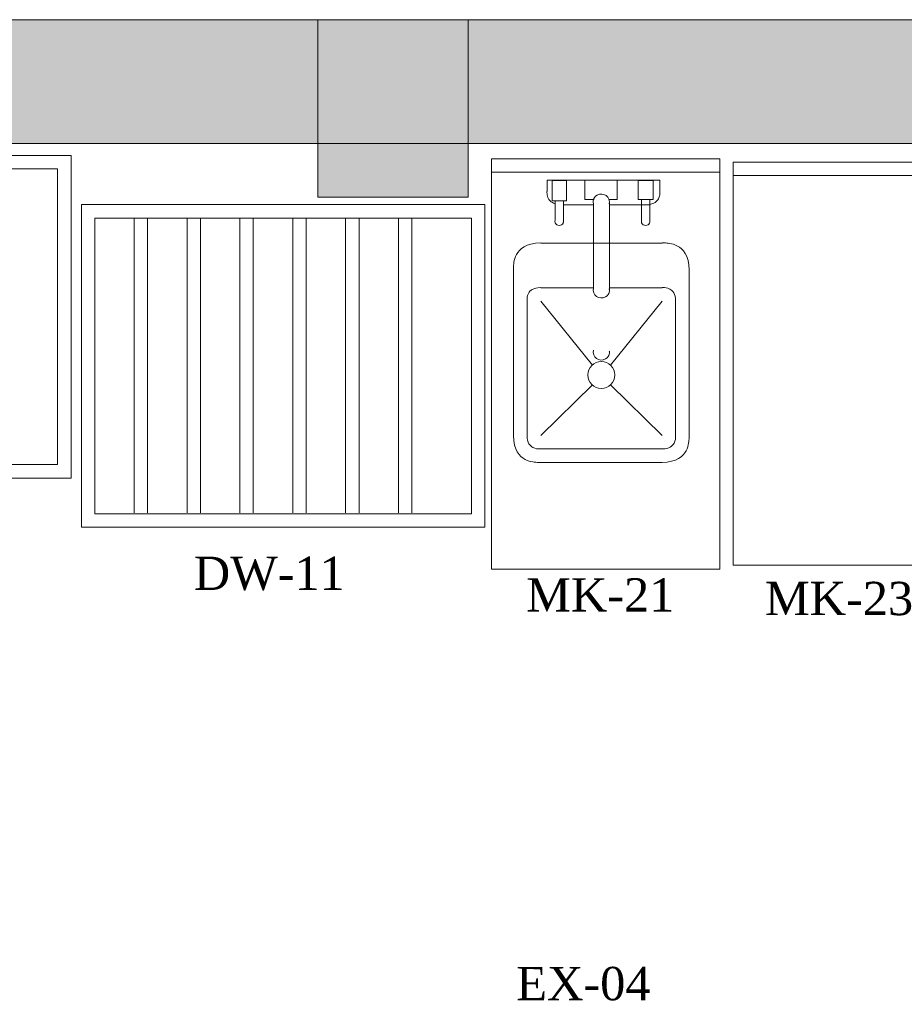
# Model space of a CAD drawing. Extents: x 3940905 to 4145695, y 925352 to 1109797.
# Tile 748 of 1056: x 4035328 to 4036972, y 1100477 to 1102309. Entities that reach past the tile are written whole.
import ezdxf

# ---------------------------------------------------------------- set-up
doc = ezdxf.new("R2010")
doc.units = 0
doc.header["$LTSCALE"] = 750
doc.header["$MEASUREMENT"] = 0
doc.layers.get('0').update_dxf_attribs({"linetype": 'CONTINUOUS', "lineweight": 0})
for name, color, linetype, lineweight in [('CKD Equipments', 252, 'CONTINUOUS', 0), ('COLUMN', 1, 'CONTINUOUS', 9), ('HATCH', 7, 'CONTINUOUS', 0), ('wall', 7, 'CONTINUOUS', 25)]:
    doc.layers.add(name, color=color, linetype=linetype, lineweight=lineweight)
doc.layers.add('PDF_A - TEXT', color=7, linetype='CONTINUOUS')
doc.styles.add('CKD_Dimension Text', font='BOOKOS.TTF')

# ---------------------------------------------------------------- blocks, each defined once
blk = doc.blocks.new('COLUMN')
at = {"layer": 'COLUMN'}
h = blk.add_hatch(color=1, dxfattribs=at)
h.dxf.hatch_style = 1
h.paths.add_polyline_path([(2683499, 965771.1), (2684448, 965771.1), (2684448, 965331.1), (2683499, 965331.1)])
h.paths.add_polyline_path([(2684238, 970191.1), (2683499, 970191.1), (2683499, 969191.1), (2684238, 969191.1)])
h.paths.add_polyline_path([(2687443, 969266.1), (2687038, 969266.1), (2687038, 970031.1), (2687443, 970031.1)])
h.paths.add_polyline_path([(2687108, 972041.4), (2687644, 972041.4), (2687644, 971756.1), (2687108, 971756.1)])
h.paths.add_polyline_path([(2683499, 973491.1), (2684408, 973491.1), (2684408, 973041.1), (2683499, 973041.1)])
h.paths.add_polyline_path([(2683649, 975761.1), (2683978, 975761.1), (2683978, 975211.1), (2683649, 975211.1)])
h.paths.add_polyline_path([(2686978, 975811.1), (2687728, 975811.1), (2687728, 975476.1), (2686978, 975476.1)])
h.paths.add_polyline_path([(2689869, 975851.1), (2689028, 975851.1), (2689028, 975556.1), (2689869, 975556.1)])
h.paths.add_polyline_path([(2686978, 973346.1), (2687644, 973346.1), (2687644, 973116.1), (2686978, 973116.1)])
h.paths.add_polyline_path([(2683824, 977646.1), (2684029, 977646.1), (2684029, 977211.1), (2683824, 977211.1)])
h.paths.add_polyline_path([(2683824, 979911.1), (2684104, 979911.1), (2684104, 980241.1), (2683824, 980241.1)])
h.paths.add_polyline_path([(2687804, 979891.1), (2688004, 979891.1), (2688004, 980241.1), (2687804, 980241.1)])
h.paths.add_polyline_path([(2691584, 979836.1), (2692014, 979836.1), (2692014, 980241.1), (2691584, 980241.1)])
h.paths.add_polyline_path([(2691696, 977346.1), (2692014, 977346.1), (2692014, 976786.1), (2691696, 976786.1)])
h.paths.add_polyline_path([(2687443, 965841.1), (2686813, 965841.1), (2686813, 965401.1), (2687443, 965401.1)])
h.paths.add_polyline_path([(2687468, 963421.1), (2686703, 963421.1), (2686703, 962976.1), (2687468, 962976.1)])
h.paths.add_polyline_path([(2684168, 963191.1), (2683399, 963191.1), (2683399, 962446.1), (2684168, 962446.1)])
h.paths.add_polyline_path([(2684448, 958916.1), (2683399, 958916.1), (2683399, 959356.1), (2684448, 959356.1)])
h.paths.add_polyline_path([(2684448, 957356.1), (2683414, 957356.1), (2683414, 956916.1), (2684448, 956916.1)])
h.paths.add_polyline_path([(2687458, 957436.1), (2686708, 957436.1), (2686708, 956996.1), (2687458, 956996.1)])
h.paths.add_polyline_path([(2687453, 959516.1), (2686693, 959516.1), (2686693, 959086.1), (2687453, 959086.1)])
h.paths.add_polyline_path([(2683414, 953326.1), (2684313, 953326.1), (2684313, 953776.1), (2683414, 953776.1)])
h.paths.add_polyline_path([(2683294, 952396.1), (2683768, 952396.1), (2683768, 951976.1), (2683294, 951976.1)])
h.paths.add_polyline_path([(2682464, 977841.1), (2681834, 977841.1), (2681834, 977051.1), (2682464, 977051.1)])
at = {"color": 2}
blk.add_lwpolyline([(2683824, 979911.1), (2684104, 979911.1), (2684104, 980241.1), (2683824, 980241.1)], close=True, dxfattribs=at)
at = {"layer": 'COLUMN', "color": 1}
blk.add_lwpolyline([(2683824, 979911.1), (2684104, 979911.1), (2684104, 980241.1), (2683824, 980241.1)], close=True, dxfattribs=at)

msp = doc.modelspace()

# ---------------------------------------------------------------- hatches: boundary and pattern name
at = {"layer": 'HATCH'}
h = msp.add_hatch(color=8, dxfattribs=at)
h.dxf.hatch_style = 1
h.paths.add_polyline_path([(4043641.8, 1102308.4), (4031046.8, 1102308.4), (4031046.8, 1088263.4), (4030916.8, 1088263.4), (4030916.8, 1074300.4), (4031079.8, 1074300.4), (4031079.8, 1067776.4), (4031536.8, 1067776.4), (4031536.8, 1072350.4), (4031536.8, 1074463.4), (4031146.8, 1074463.4), (4031146.8, 1088033.5), (4031271.8, 1088033.4), (4031271.8, 1102078.4), (4043641.8, 1102078.4)])

# ---------------------------------------------------------------- linework, layer by layer
at = {"layer": 'CKD Equipments'}
for p, q in [((4034673.2, 1102056.3, -7.6), (4035423.2, 1102056.3, -7.6)), ((4035423.2, 1102056.3, -7.6), (4035423.2, 1101456.3, -7.6)), ((4034698.2, 1102031.3, -7.6), (4035398.2, 1102031.3, -7.6)), ((4035398.2, 1102031.3, -7.6), (4035398.2, 1101481.3, -7.6)), ((4035442.4, 1101964.9, -7.6), (4036192.4, 1101964.9, -7.6)), ((4035442.4, 1101364.9, -7.6), (4035442.4, 1101964.9, -7.6)), ((4036192.4, 1101964.9, -7.6), (4036192.4, 1101364.9, -7.6)), ((4035467.4, 1101939.9, -7.6), (4036167.4, 1101939.9, -7.6)), ((4035467.4, 1101389.9, -7.6), (4035467.4, 1101939.9, -7.6)), ((4036167.4, 1101939.9, -7.6), (4036167.4, 1101389.9, -7.6)), ((4035398.2, 1101481.3, -7.6), (4034698.2, 1101481.3, -7.6)), ((4035423.2, 1101456.3, -7.6), (4034673.2, 1101456.3, -7.6)), ((4036167.4, 1101389.9, -7.6), (4035467.4, 1101389.9, -7.6)), ((4036192.4, 1101364.9, -7.6), (4035442.4, 1101364.9, -7.6))]:
    msp.add_line(p, q, dxfattribs=at)
at = {"layer": 'CKD Equipments', "color": 252, "true_color": 0x989898}
for p, q in [((4036204.7, 1102050.3, -7.6), (4036204.7, 1101287.1, -7.6)), ((4036629.6, 1102050.3, -7.6), (4036204.7, 1102050.3, -7.6)), ((4036204.7, 1102050.3, -7.6), (4036204.7, 1102025.4, -7.6)), ((4036629.6, 1101287.1, -7.6), (4036629.6, 1102050.3, -7.6)), ((4036654, 1101294.2, -7.6), (4036654, 1102044.2, -7.6)), ((4036654, 1102044.2, -7.6), (4037093.6, 1102044.2, -7.6)), ((4036204.7, 1102025.4, -7.6), (4036629.6, 1102025.4, -7.6)), ((4037093.6, 1102019.3, -7.6), (4036654, 1102019.3, -7.6)), ((4035540.7, 1101939.9, -7.6), (4035540.7, 1101391.9, -7.6)), ((4035540.7, 1101391.9, -7.6), (4035540.7, 1101939.9, -7.6)), ((4035540.7, 1101939.9, -7.6), (4035540.7, 1101391.9, -7.6)), ((4035540.7, 1101939.9, -7.6), (4035540.7, 1101392.4, -7.6)), ((4035540.7, 1101392.4, -7.6), (4035540.7, 1101939.9, -7.6)), ((4035540.7, 1101939.9, -7.6), (4035540.7, 1101392.4, -7.6)), ((4035565.6, 1101939.9, -7.6), (4035565.6, 1101391.9, -7.6)), ((4035565.6, 1101939.9, -7.6), (4035565.6, 1101391.9, -7.6)), ((4035565.6, 1101939.9, -7.6), (4035565.6, 1101392.4, -7.6)), ((4035565.6, 1101939.9, -7.6), (4035565.6, 1101392.4, -7.6)), ((4035638.9, 1101939.9, -7.6), (4035638.9, 1101391.9, -7.6)), ((4035638.9, 1101391.9, -7.6), (4035638.9, 1101939.9, -7.6)), ((4035638.9, 1101939.9, -7.6), (4035638.9, 1101391.9, -7.6)), ((4035638.9, 1101939.9, -7.6), (4035638.9, 1101392.4, -7.6)), ((4035638.9, 1101392.4, -7.6), (4035638.9, 1101939.9, -7.6)), ((4035638.9, 1101939.9, -7.6), (4035638.9, 1101392.4, -7.6)), ((4035663.9, 1101939.9, -7.6), (4035663.9, 1101391.9, -7.6)), ((4035663.9, 1101939.9, -7.6), (4035663.9, 1101391.9, -7.6)), ((4035663.9, 1101939.9, -7.6), (4035663.9, 1101392.4, -7.6)), ((4035663.9, 1101939.9, -7.6), (4035663.9, 1101392.4, -7.6)), ((4035737.2, 1101939.9, -7.6), (4035737.2, 1101391.9, -7.6)), ((4035737.2, 1101391.9, -7.6), (4035737.2, 1101939.9, -7.6)), ((4035737.2, 1101939.9, -7.6), (4035737.2, 1101391.9, -7.6)), ((4035737.2, 1101939.9, -7.6), (4035737.2, 1101392.4, -7.6)), ((4035737.2, 1101392.4, -7.6), (4035737.2, 1101939.9, -7.6)), ((4035737.2, 1101939.9, -7.6), (4035737.2, 1101392.4, -7.6)), ((4035762.1, 1101939.9, -7.6), (4035762.1, 1101391.9, -7.6)), ((4035762.1, 1101939.9, -7.6), (4035762.1, 1101391.9, -7.6)), ((4035762.1, 1101939.9, -7.6), (4035762.1, 1101392.4, -7.6)), ((4035762.1, 1101939.9, -7.6), (4035762.1, 1101392.4, -7.6)), ((4035835.4, 1101939.9, -7.6), (4035835.4, 1101391.9, -7.6)), ((4035835.4, 1101391.9, -7.6), (4035835.4, 1101939.9, -7.6)), ((4035835.4, 1101939.9, -7.6), (4035835.4, 1101391.9, -7.6)), ((4035835.4, 1101939.9, -7.6), (4035835.4, 1101392.4, -7.6)), ((4035835.4, 1101392.4, -7.6), (4035835.4, 1101939.9, -7.6)), ((4035835.4, 1101939.9, -7.6), (4035835.4, 1101392.4, -7.6)), ((4035860.3, 1101939.9, -7.6), (4035860.3, 1101391.9, -7.6)), ((4035860.3, 1101939.9, -7.6), (4035860.3, 1101391.9, -7.6)), ((4035860.3, 1101939.9, -7.6), (4035860.3, 1101392.4, -7.6)), ((4035860.3, 1101939.9, -7.6), (4035860.3, 1101392.4, -7.6)), ((4035933.6, 1101939.9, -7.6), (4035933.6, 1101391.9, -7.6)), ((4035933.6, 1101391.9, -7.6), (4035933.6, 1101939.9, -7.6)), ((4035933.6, 1101939.9, -7.6), (4035933.6, 1101391.9, -7.6)), ((4035933.6, 1101939.9, -7.6), (4035933.6, 1101392.4, -7.6)), ((4035933.6, 1101392.4, -7.6), (4035933.6, 1101939.9, -7.6)), ((4035933.6, 1101939.9, -7.6), (4035933.6, 1101392.4, -7.6)), ((4035958.6, 1101939.9, -7.6), (4035958.6, 1101391.9, -7.6)), ((4035958.6, 1101939.9, -7.6), (4035958.6, 1101391.9, -7.6)), ((4035958.6, 1101939.9, -7.6), (4035958.6, 1101392.4, -7.6)), ((4035958.6, 1101939.9, -7.6), (4035958.6, 1101392.4, -7.6)), ((4036031.9, 1101939.9, -7.6), (4036031.9, 1101391.9, -7.6)), ((4036031.9, 1101391.9, -7.6), (4036031.9, 1101939.9, -7.6)), ((4036031.9, 1101939.9, -7.6), (4036031.9, 1101391.9, -7.6)), ((4036031.9, 1101939.9, -7.6), (4036031.9, 1101392.4, -7.6)), ((4036031.9, 1101392.4, -7.6), (4036031.9, 1101939.9, -7.6)), ((4036031.9, 1101939.9, -7.6), (4036031.9, 1101392.4, -7.6)), ((4036056.8, 1101939.9, -7.6), (4036056.8, 1101391.9, -7.6)), ((4036056.8, 1101939.9, -7.6), (4036056.8, 1101391.9, -7.6)), ((4036056.8, 1101939.9, -7.6), (4036056.8, 1101392.4, -7.6)), ((4036056.8, 1101939.9, -7.6), (4036056.8, 1101392.4, -7.6)), ((4036204.7, 1101287.1, -7.6), (4036629.6, 1101287.1, -7.6)), ((4037093.6, 1101294.2, -7.6), (4036654, 1101294.2, -7.6))]:
    msp.add_line(p, q, dxfattribs=at)
at = {"layer": 'CKD Equipments', "color": 6, "true_color": 0xff00ff}
for p, q in [((4036308.5, 1101989.2, -7.6), (4036308.5, 1102010.6, -7.6)), ((4036308.5, 1102010.6, -7.6), (4036518.1, 1102010.6, -7.6)), ((4036308.5, 1101989.2, -7.6), (4036308.5, 1102010.6, -7.6)), ((4036308.5, 1102010.6, -7.6), (4036518.1, 1102010.6, -7.6)), ((4036308.5, 1101989.2, -7.6), (4036308.5, 1102010.6, -7.6)), ((4036308.5, 1102010.6, -7.6), (4036518.1, 1102010.6, -7.6)), ((4036308.5, 1101989.2, -7.6), (4036308.5, 1102010.6, -7.6)), ((4036308.5, 1102010.6, -7.6), (4036518.1, 1102010.6, -7.6)), ((4036317.7, 1101971.9, -7.6), (4036317.7, 1102009.6, -7.6)), ((4036317.7, 1102009.6, -7.6), (4036344.6, 1102009.6, -7.6)), ((4036317.7, 1101971.9, -7.6), (4036317.7, 1102009.6, -7.6)), ((4036317.7, 1102009.6, -7.6), (4036344.6, 1102009.6, -7.6)), ((4036317.7, 1101971.9, -7.6), (4036317.7, 1102009.6, -7.6)), ((4036317.7, 1102009.6, -7.6), (4036344.6, 1102009.6, -7.6)), ((4036317.7, 1101971.9, -7.6), (4036317.7, 1102009.6, -7.6)), ((4036317.7, 1102009.6, -7.6), (4036344.6, 1102009.6, -7.6)), ((4036344.6, 1102009.6, -7.6), (4036344.6, 1101971.9, -7.6)), ((4036344.6, 1102009.6, -7.6), (4036344.6, 1101971.9, -7.6)), ((4036344.6, 1102009.6, -7.6), (4036344.6, 1101971.9, -7.6)), ((4036344.6, 1102009.6, -7.6), (4036344.6, 1101971.9, -7.6)), ((4036378.2, 1101974.5, -7.6), (4036378.2, 1102010.6, -7.6)), ((4036378.2, 1102010.6, -7.6), (4036438.8, 1102010.6, -7.6)), ((4036378.2, 1101974.5, -7.6), (4036378.2, 1102010.6, -7.6)), ((4036378.2, 1102010.6, -7.6), (4036438.8, 1102010.6, -7.6)), ((4036378.2, 1101974.5, -7.6), (4036378.2, 1102010.6, -7.6)), ((4036378.2, 1102010.6, -7.6), (4036438.8, 1102010.6, -7.6)), ((4036378.2, 1101974.5, -7.6), (4036378.2, 1102010.6, -7.6)), ((4036378.2, 1102010.6, -7.6), (4036438.8, 1102010.6, -7.6)), ((4036438.8, 1102010.6, -7.6), (4036438.8, 1101974.5, -7.6)), ((4036438.8, 1102010.6, -7.6), (4036438.8, 1101974.5, -7.6)), ((4036438.8, 1102010.6, -7.6), (4036438.8, 1101974.5, -7.6)), ((4036438.8, 1102010.6, -7.6), (4036438.8, 1101974.5, -7.6)), ((4036477.4, 1101974.5, -7.6), (4036477.4, 1102009.6, -7.6)), ((4036477.4, 1102009.6, -7.6), (4036505.4, 1102009.6, -7.6)), ((4036477.4, 1101974.5, -7.6), (4036477.4, 1102009.6, -7.6)), ((4036477.4, 1102009.6, -7.6), (4036505.4, 1102009.6, -7.6)), ((4036477.4, 1101974.5, -7.6), (4036477.4, 1102009.6, -7.6)), ((4036477.4, 1102009.6, -7.6), (4036505.4, 1102009.6, -7.6)), ((4036477.4, 1101974.5, -7.6), (4036477.4, 1102009.6, -7.6)), ((4036477.4, 1102009.6, -7.6), (4036505.4, 1102009.6, -7.6)), ((4036505.4, 1102009.6, -7.6), (4036505.4, 1101974.5, -7.6)), ((4036505.4, 1102009.6, -7.6), (4036505.4, 1101974.5, -7.6)), ((4036505.4, 1102009.6, -7.6), (4036505.4, 1101974.5, -7.6)), ((4036505.4, 1102009.6, -7.6), (4036505.4, 1101974.5, -7.6)), ((4036518.1, 1102010.6, -7.6), (4036518.1, 1101989.2, -7.6)), ((4036518.1, 1102010.6, -7.6), (4036518.1, 1101989.2, -7.6)), ((4036518.1, 1102010.6, -7.6), (4036518.1, 1101989.2, -7.6)), ((4036518.1, 1102010.6, -7.6), (4036518.1, 1101989.2, -7.6)), ((4036395.5, 1101974.5, -7.6), (4036378.2, 1101974.5, -7.6)), ((4036395.5, 1101974.5, -7.6), (4036378.2, 1101974.5, -7.6)), ((4036395.5, 1101974.5, -7.6), (4036378.2, 1101974.5, -7.6)), ((4036395.5, 1101974.5, -7.6), (4036378.2, 1101974.5, -7.6)), ((4036438.8, 1101974.5, -7.6), (4036423.5, 1101974.5, -7.6)), ((4036438.8, 1101974.5, -7.6), (4036423.5, 1101974.5, -7.6)), ((4036438.8, 1101974.5, -7.6), (4036423.5, 1101974.5, -7.6)), ((4036438.8, 1101974.5, -7.6), (4036423.5, 1101974.5, -7.6)), ((4036505.4, 1101974.5, -7.6), (4036477.4, 1101974.5, -7.6)), ((4036505.4, 1101974.5, -7.6), (4036477.4, 1101974.5, -7.6)), ((4036505.4, 1101974.5, -7.6), (4036477.4, 1101974.5, -7.6)), ((4036505.4, 1101974.5, -7.6), (4036477.4, 1101974.5, -7.6)), ((4036484, 1101935.8, -7.6), (4036484, 1101974.5, -7.6)), ((4036484, 1101935.8, -7.6), (4036484, 1101974.5, -7.6)), ((4036484, 1101935.8, -7.6), (4036484, 1101974.5, -7.6)), ((4036484, 1101935.8, -7.6), (4036484, 1101974.5, -7.6)), ((4036499.3, 1101935.8, -7.6), (4036499.3, 1101974.5, -7.6)), ((4036344.6, 1101971.9, -7.6), (4036317.7, 1101971.9, -7.6)), ((4036344.6, 1101971.9, -7.6), (4036317.7, 1101971.9, -7.6)), ((4036344.6, 1101971.9, -7.6), (4036317.7, 1101971.9, -7.6)), ((4036344.6, 1101971.9, -7.6), (4036317.7, 1101971.9, -7.6)), ((4036323.3, 1101935.8, -7.6), (4036323.3, 1101971.9, -7.6)), ((4036323.3, 1101935.8, -7.6), (4036323.3, 1101971.9, -7.6)), ((4036323.3, 1101935.8, -7.6), (4036323.3, 1101971.9, -7.6)), ((4036323.3, 1101935.8, -7.6), (4036323.3, 1101971.9, -7.6)), ((4036338.5, 1101971.9, -7.6), (4036338.5, 1101935.8, -7.6)), ((4036338.5, 1101971.9, -7.6), (4036338.5, 1101935.8, -7.6)), ((4036338.5, 1101971.9, -7.6), (4036338.5, 1101935.8, -7.6)), ((4036338.5, 1101971.9, -7.6), (4036338.5, 1101935.8, -7.6)), ((4036394.5, 1101964.3, -7.6), (4036338.5, 1101964.3, -7.6)), ((4036394.5, 1101964.3, -7.6), (4036338.5, 1101964.3, -7.6)), ((4036394.5, 1101964.3, -7.6), (4036338.5, 1101964.3, -7.6)), ((4036394.5, 1101964.3, -7.6), (4036338.5, 1101964.3, -7.6)), ((4036394.5, 1101967.9, -7.6), (4036394.5, 1101809.1, -7.6)), ((4036394.5, 1101967.9, -7.6), (4036394.5, 1101809.1, -7.6)), ((4036394.5, 1101967.9, -7.6), (4036394.5, 1101809.1, -7.6)), ((4036394.5, 1101967.9, -7.6), (4036394.5, 1101809.1, -7.6)), ((4036424, 1101808.1, -7.6), (4036424, 1101967.4, -7.6)), ((4036424, 1101808.1, -7.6), (4036424, 1101967.4, -7.6)), ((4036424, 1101808.1, -7.6), (4036424, 1101967.4, -7.6)), ((4036424, 1101808.1, -7.6), (4036424, 1101967.4, -7.6)), ((4036484, 1101964.3, -7.6), (4036424, 1101964.3, -7.6)), ((4036484, 1101964.3, -7.6), (4036424, 1101964.3, -7.6)), ((4036484, 1101964.3, -7.6), (4036424, 1101964.3, -7.6)), ((4036484, 1101964.3, -7.6), (4036424, 1101964.3, -7.6)), ((4036499.3, 1101964.8, -7.6), (4036484, 1101964.3, -7.6))]:
    msp.add_line(p, q, dxfattribs=at)
at = {"layer": 'CKD Equipments', "color": 4, "true_color": 0x00ffff}
for p, q in [((4036522.2, 1101893.1, -7.6), (4036296.3, 1101893.1, -7.6)), ((4036522.2, 1101893.1, -7.6), (4036296.3, 1101893.1, -7.6)), ((4036522.2, 1101893.1, -7.6), (4036296.3, 1101893.1, -7.6)), ((4036522.2, 1101893.1, -7.6), (4036296.3, 1101893.1, -7.6)), ((4036245.9, 1101843.5, -7.6), (4036245.9, 1101535.6, -7.6)), ((4036572.1, 1101535.4, -7.6), (4036572.1, 1101843.2, -7.6)), ((4036572.1, 1101535.4, -7.6), (4036572.1, 1101843.2, -7.6)), ((4036572.1, 1101535.4, -7.6), (4036572.1, 1101843.2, -7.6)), ((4036572.1, 1101535.4, -7.6), (4036572.1, 1101843.2, -7.6)), ((4036394.5, 1101810.1, -7.6), (4036296.3, 1101810.1, -7.6)), ((4036394.5, 1101810.1, -7.6), (4036296.3, 1101810.1, -7.6)), ((4036394.5, 1101810.1, -7.6), (4036296.3, 1101810.1, -7.6)), ((4036394.5, 1101810.1, -7.6), (4036296.3, 1101810.1, -7.6)), ((4036522.2, 1101810.1, -7.6), (4036424, 1101810.1, -7.6)), ((4036522.2, 1101810.1, -7.6), (4036424, 1101810.1, -7.6)), ((4036522.2, 1101810.1, -7.6), (4036424, 1101810.1, -7.6)), ((4036522.2, 1101810.1, -7.6), (4036424, 1101810.1, -7.6)), ((4036271.4, 1101785.2, -7.6), (4036271.4, 1101535.4, -7.6)), ((4036271.4, 1101785.2, -7.6), (4036271.4, 1101535.4, -7.6)), ((4036271.4, 1101785.2, -7.6), (4036271.4, 1101535.4, -7.6)), ((4036271.4, 1101785.2, -7.6), (4036271.4, 1101535.4, -7.6)), ((4036392.5, 1101666.6, -7.6), (4036296.3, 1101785.2, -7.6)), ((4036392.5, 1101666.6, -7.6), (4036296.3, 1101785.2, -7.6)), ((4036392.5, 1101666.6, -7.6), (4036296.3, 1101785.2, -7.6)), ((4036392.5, 1101666.6, -7.6), (4036296.3, 1101785.2, -7.6)), ((4036426, 1101666.6, -7.6), (4036522.2, 1101785.2, -7.6)), ((4036426, 1101666.6, -7.6), (4036522.2, 1101785.2, -7.6)), ((4036426, 1101666.6, -7.6), (4036522.2, 1101785.2, -7.6)), ((4036426, 1101666.6, -7.6), (4036522.2, 1101785.2, -7.6)), ((4036547.1, 1101535.4, -7.6), (4036547.1, 1101785.2, -7.6)), ((4036547.1, 1101535.4, -7.6), (4036547.1, 1101785.2, -7.6)), ((4036547.1, 1101535.4, -7.6), (4036547.1, 1101785.2, -7.6)), ((4036547.1, 1101535.4, -7.6), (4036547.1, 1101785.2, -7.6)), ((4036296.3, 1101535.4, -7.6), (4036392.5, 1101629.5, -7.6)), ((4036296.3, 1101535.4, -7.6), (4036392.5, 1101629.5, -7.6)), ((4036296.3, 1101535.4, -7.6), (4036392.5, 1101629.5, -7.6)), ((4036296.3, 1101535.4, -7.6), (4036392.5, 1101629.5, -7.6)), ((4036522.2, 1101535.4, -7.6), (4036426, 1101629.5, -7.6)), ((4036522.2, 1101535.4, -7.6), (4036426, 1101629.5, -7.6)), ((4036522.2, 1101535.4, -7.6), (4036426, 1101629.5, -7.6)), ((4036522.2, 1101535.4, -7.6), (4036426, 1101629.5, -7.6)), ((4036296.3, 1101510.4, -7.6), (4036522.2, 1101510.4, -7.6)), ((4036296.3, 1101510.4, -7.6), (4036522.2, 1101510.4, -7.6)), ((4036296.3, 1101510.4, -7.6), (4036522.2, 1101510.4, -7.6)), ((4036296.3, 1101510.4, -7.6), (4036522.2, 1101510.4, -7.6)), ((4036296.3, 1101485.5, -7.6), (4036522.2, 1101485.5, -7.6)), ((4036296.3, 1101485.5, -7.6), (4036522.2, 1101485.5, -7.6)), ((4036296.3, 1101485.5, -7.6), (4036522.2, 1101485.5, -7.6)), ((4036296.3, 1101485.5, -7.6), (4036522.2, 1101485.5, -7.6))]:
    msp.add_line(p, q, dxfattribs=at)
msp.add_circle((4036409, 1101648.1, -7.6), 25.2, dxfattribs=at)
msp.add_circle((4036409, 1101648.1, -7.6), 25.2, dxfattribs=at)
msp.add_circle((4036409, 1101648.1, -7.6), 25.2, dxfattribs=at)
msp.add_circle((4036409, 1101648.1, -7.6), 25.2, dxfattribs=at)
at = {"layer": 'CKD Equipments', "color": 6, "true_color": 0xff00ff}
for points in [[(4036308, 1101989.5, -7.6), (4036308, 1101979.6, -7.6), (4036313.8, 1101970.6, -7.6), (4036322.8, 1101966.6, -7.6), (4036322.8, 1101966.6, -7.6), (4036322.8, 1101966.6, -7.6), (4036322.8, 1101966.6, -7.6)], [(4036308, 1101989.5, -7.6), (4036308, 1101979.6, -7.6), (4036313.8, 1101970.6, -7.6), (4036322.8, 1101966.6, -7.6), (4036322.8, 1101966.6, -7.6), (4036322.8, 1101966.6, -7.6), (4036322.8, 1101966.6, -7.6)], [(4036308, 1101989.5, -7.6), (4036308, 1101979.6, -7.6), (4036313.8, 1101970.6, -7.6), (4036322.8, 1101966.6, -7.6), (4036322.8, 1101966.6, -7.6), (4036322.8, 1101966.6, -7.6), (4036322.8, 1101966.6, -7.6)], [(4036308, 1101989.5, -7.6), (4036308, 1101979.6, -7.6), (4036313.8, 1101970.6, -7.6), (4036322.8, 1101966.6, -7.6), (4036322.8, 1101966.6, -7.6), (4036322.8, 1101966.6, -7.6), (4036322.8, 1101966.6, -7.6)], [(4036401.4, 1101982.6, -7.6), (4036396.3, 1101979.6, -7.6), (4036393.4, 1101973.9, -7.6), (4036394.1, 1101968, -7.6), (4036394.1, 1101968, -7.6), (4036394.1, 1101968, -7.6), (4036394.1, 1101968, -7.6)], [(4036401.4, 1101982.6, -7.6), (4036396.3, 1101979.6, -7.6), (4036393.4, 1101973.9, -7.6), (4036394.1, 1101968, -7.6), (4036394.1, 1101968, -7.6), (4036394.1, 1101968, -7.6), (4036394.1, 1101968, -7.6)], [(4036401.4, 1101982.6, -7.6), (4036396.3, 1101979.6, -7.6), (4036393.4, 1101973.9, -7.6), (4036394.1, 1101968, -7.6), (4036394.1, 1101968, -7.6), (4036394.1, 1101968, -7.6), (4036394.1, 1101968, -7.6)], [(4036401.4, 1101982.6, -7.6), (4036396.3, 1101979.6, -7.6), (4036393.4, 1101973.9, -7.6), (4036394.1, 1101968, -7.6), (4036394.1, 1101968, -7.6), (4036394.1, 1101968, -7.6), (4036394.1, 1101968, -7.6)], [(4036417.8, 1101981.8, -7.6), (4036413, 1101985.3, -7.6), (4036406.6, 1101985.6, -7.6), (4036401.4, 1101982.6, -7.6)], [(4036417.8, 1101981.8, -7.6), (4036413, 1101985.3, -7.6), (4036406.6, 1101985.6, -7.6), (4036401.4, 1101982.6, -7.6)], [(4036417.8, 1101981.8, -7.6), (4036413, 1101985.3, -7.6), (4036406.6, 1101985.6, -7.6), (4036401.4, 1101982.6, -7.6)], [(4036417.8, 1101981.8, -7.6), (4036413, 1101985.3, -7.6), (4036406.6, 1101985.6, -7.6), (4036401.4, 1101982.6, -7.6)], [(4036423.7, 1101966.5, -7.6), (4036424.9, 1101972.3, -7.6), (4036422.6, 1101978.3, -7.6), (4036417.8, 1101981.8, -7.6)], [(4036423.7, 1101966.5, -7.6), (4036424.9, 1101972.3, -7.6), (4036422.6, 1101978.3, -7.6), (4036417.8, 1101981.8, -7.6)], [(4036423.7, 1101966.5, -7.6), (4036424.9, 1101972.3, -7.6), (4036422.6, 1101978.3, -7.6), (4036417.8, 1101981.8, -7.6)], [(4036423.7, 1101966.5, -7.6), (4036424.9, 1101972.3, -7.6), (4036422.6, 1101978.3, -7.6), (4036417.8, 1101981.8, -7.6)], [(4036499.4, 1101965.1, -7.6), (4036510.4, 1101968, -7.6), (4036518.1, 1101978, -7.6), (4036518.1, 1101989.5, -7.6), (4036518.1, 1101989.5, -7.6), (4036518.1, 1101989.5, -7.6), (4036518.1, 1101989.5, -7.6)], [(4036499.4, 1101965.1, -7.6), (4036510.4, 1101968, -7.6), (4036518.1, 1101978, -7.6), (4036518.1, 1101989.5, -7.6), (4036518.1, 1101989.5, -7.6), (4036518.1, 1101989.5, -7.6), (4036518.1, 1101989.5, -7.6)], [(4036499.4, 1101965.1, -7.6), (4036510.4, 1101968, -7.6), (4036518.1, 1101978, -7.6), (4036518.1, 1101989.5, -7.6), (4036518.1, 1101989.5, -7.6), (4036518.1, 1101989.5, -7.6), (4036518.1, 1101989.5, -7.6)], [(4036499.4, 1101965.1, -7.6), (4036510.4, 1101968, -7.6), (4036518.1, 1101978, -7.6), (4036518.1, 1101989.5, -7.6), (4036518.1, 1101989.5, -7.6), (4036518.1, 1101989.5, -7.6), (4036518.1, 1101989.5, -7.6)], [(4036323, 1101936, -7.6), (4036322.2, 1101932.8, -7.6), (4036323.4, 1101929.4, -7.6), (4036326.1, 1101927.5, -7.6)], [(4036323, 1101936, -7.6), (4036322.2, 1101932.8, -7.6), (4036323.4, 1101929.4, -7.6), (4036326.1, 1101927.5, -7.6)], [(4036323, 1101936, -7.6), (4036322.2, 1101932.8, -7.6), (4036323.4, 1101929.4, -7.6), (4036326.1, 1101927.5, -7.6)], [(4036323, 1101936, -7.6), (4036322.2, 1101932.8, -7.6), (4036323.4, 1101929.4, -7.6), (4036326.1, 1101927.5, -7.6)], [(4036326.1, 1101927.5, -7.6), (4036328.8, 1101925.7, -7.6), (4036332.4, 1101925.7, -7.6), (4036335.1, 1101927.5, -7.6)], [(4036326.1, 1101927.5, -7.6), (4036328.8, 1101925.7, -7.6), (4036332.4, 1101925.7, -7.6), (4036335.1, 1101927.5, -7.6)], [(4036326.1, 1101927.5, -7.6), (4036328.8, 1101925.7, -7.6), (4036332.4, 1101925.7, -7.6), (4036335.1, 1101927.5, -7.6)], [(4036326.1, 1101927.5, -7.6), (4036328.8, 1101925.7, -7.6), (4036332.4, 1101925.7, -7.6), (4036335.1, 1101927.5, -7.6)], [(4036335.1, 1101927.5, -7.6), (4036337.8, 1101929.4, -7.6), (4036339.1, 1101932.8, -7.6), (4036338.3, 1101936, -7.6), (4036338.3, 1101936, -7.6), (4036338.3, 1101936, -7.6), (4036338.3, 1101936, -7.6)], [(4036335.1, 1101927.5, -7.6), (4036337.8, 1101929.4, -7.6), (4036339.1, 1101932.8, -7.6), (4036338.3, 1101936, -7.6), (4036338.3, 1101936, -7.6), (4036338.3, 1101936, -7.6), (4036338.3, 1101936, -7.6)], [(4036335.1, 1101927.5, -7.6), (4036337.8, 1101929.4, -7.6), (4036339.1, 1101932.8, -7.6), (4036338.3, 1101936, -7.6), (4036338.3, 1101936, -7.6), (4036338.3, 1101936, -7.6), (4036338.3, 1101936, -7.6)], [(4036335.1, 1101927.5, -7.6), (4036337.8, 1101929.4, -7.6), (4036339.1, 1101932.8, -7.6), (4036338.3, 1101936, -7.6), (4036338.3, 1101936, -7.6), (4036338.3, 1101936, -7.6), (4036338.3, 1101936, -7.6)], [(4036483.8, 1101936, -7.6), (4036483, 1101932.8, -7.6), (4036484.2, 1101929.4, -7.6), (4036486.9, 1101927.5, -7.6)], [(4036483.8, 1101936, -7.6), (4036483, 1101932.8, -7.6), (4036484.2, 1101929.4, -7.6), (4036486.9, 1101927.5, -7.6)], [(4036483.8, 1101936, -7.6), (4036483, 1101932.8, -7.6), (4036484.2, 1101929.4, -7.6), (4036486.9, 1101927.5, -7.6)], [(4036483.8, 1101936, -7.6), (4036483, 1101932.8, -7.6), (4036484.2, 1101929.4, -7.6), (4036486.9, 1101927.5, -7.6)], [(4036486.9, 1101927.5, -7.6), (4036489.6, 1101925.7, -7.6), (4036493.2, 1101925.7, -7.6), (4036495.9, 1101927.5, -7.6)], [(4036486.9, 1101927.5, -7.6), (4036489.6, 1101925.7, -7.6), (4036493.2, 1101925.7, -7.6), (4036495.9, 1101927.5, -7.6)], [(4036486.9, 1101927.5, -7.6), (4036489.6, 1101925.7, -7.6), (4036493.2, 1101925.7, -7.6), (4036495.9, 1101927.5, -7.6)], [(4036486.9, 1101927.5, -7.6), (4036489.6, 1101925.7, -7.6), (4036493.2, 1101925.7, -7.6), (4036495.9, 1101927.5, -7.6)], [(4036495.9, 1101927.5, -7.6), (4036498.6, 1101929.4, -7.6), (4036499.9, 1101932.8, -7.6), (4036499.1, 1101936, -7.6), (4036499.1, 1101936, -7.6), (4036499.1, 1101936, -7.6), (4036499.1, 1101936, -7.6)], [(4036495.9, 1101927.5, -7.6), (4036498.6, 1101929.4, -7.6), (4036499.9, 1101932.8, -7.6), (4036499.1, 1101936, -7.6), (4036499.1, 1101936, -7.6), (4036499.1, 1101936, -7.6), (4036499.1, 1101936, -7.6)], [(4036495.9, 1101927.5, -7.6), (4036498.6, 1101929.4, -7.6), (4036499.9, 1101932.8, -7.6), (4036499.1, 1101936, -7.6), (4036499.1, 1101936, -7.6), (4036499.1, 1101936, -7.6), (4036499.1, 1101936, -7.6)], [(4036495.9, 1101927.5, -7.6), (4036498.6, 1101929.4, -7.6), (4036499.9, 1101932.8, -7.6), (4036499.1, 1101936, -7.6), (4036499.1, 1101936, -7.6), (4036499.1, 1101936, -7.6), (4036499.1, 1101936, -7.6)], [(4036394.3, 1101809.5, -7.6), (4036393.1, 1101803.7, -7.6), (4036395.4, 1101797.7, -7.6), (4036400.2, 1101794.2, -7.6)], [(4036400.2, 1101794.2, -7.6), (4036405, 1101790.7, -7.6), (4036411.4, 1101790.4, -7.6), (4036416.6, 1101793.3, -7.6)], [(4036416.6, 1101793.3, -7.6), (4036421.7, 1101796.3, -7.6), (4036424.6, 1101802.1, -7.6), (4036423.9, 1101808, -7.6), (4036423.9, 1101808, -7.6), (4036423.9, 1101808, -7.6), (4036423.9, 1101808, -7.6)]]:
    msp.add_open_spline(points, degree=3, dxfattribs=at)
at = {"layer": 'CKD Equipments', "color": 4, "true_color": 0x00ffff}
for points in [[(4036296, 1101893.6, -7.6), (4036268.4, 1101893.6, -7.6), (4036245.9, 1101871.1, -7.6), (4036245.9, 1101843.5, -7.6), (4036245.9, 1101843.5, -7.6), (4036245.9, 1101843.5, -7.6), (4036245.9, 1101843.5, -7.6)], [(4036296, 1101893.6, -7.6), (4036268.4, 1101893.6, -7.6), (4036245.9, 1101871.1, -7.6), (4036245.9, 1101843.5, -7.6), (4036245.9, 1101843.5, -7.6), (4036245.9, 1101843.5, -7.6), (4036245.9, 1101843.5, -7.6)], [(4036296, 1101893.6, -7.6), (4036268.4, 1101893.6, -7.6), (4036245.9, 1101871.1, -7.6), (4036245.9, 1101843.5, -7.6), (4036245.9, 1101843.5, -7.6), (4036245.9, 1101843.5, -7.6), (4036245.9, 1101843.5, -7.6)], [(4036296, 1101893.6, -7.6), (4036268.4, 1101893.6, -7.6), (4036245.9, 1101871.1, -7.6), (4036245.9, 1101843.5, -7.6), (4036245.9, 1101843.5, -7.6), (4036245.9, 1101843.5, -7.6), (4036245.9, 1101843.5, -7.6)], [(4036572.1, 1101843.5, -7.6), (4036572.1, 1101871.1, -7.6), (4036549.6, 1101893.6, -7.6), (4036522, 1101893.6, -7.6), (4036522, 1101893.6, -7.6), (4036522, 1101893.6, -7.6), (4036522, 1101893.6, -7.6)], [(4036572.1, 1101843.5, -7.6), (4036572.1, 1101871.1, -7.6), (4036549.6, 1101893.6, -7.6), (4036522, 1101893.6, -7.6), (4036522, 1101893.6, -7.6), (4036522, 1101893.6, -7.6), (4036522, 1101893.6, -7.6)], [(4036572.1, 1101843.5, -7.6), (4036572.1, 1101871.1, -7.6), (4036549.6, 1101893.6, -7.6), (4036522, 1101893.6, -7.6), (4036522, 1101893.6, -7.6), (4036522, 1101893.6, -7.6), (4036522, 1101893.6, -7.6)], [(4036572.1, 1101843.5, -7.6), (4036572.1, 1101871.1, -7.6), (4036549.6, 1101893.6, -7.6), (4036522, 1101893.6, -7.6), (4036522, 1101893.6, -7.6), (4036522, 1101893.6, -7.6), (4036522, 1101893.6, -7.6)], [(4036296, 1101810.6, -7.6), (4036282.1, 1101810.6, -7.6), (4036270.9, 1101799.4, -7.6), (4036270.9, 1101785.5, -7.6), (4036270.9, 1101785.5, -7.6), (4036270.9, 1101785.5, -7.6), (4036270.9, 1101785.5, -7.6)], [(4036296, 1101810.6, -7.6), (4036282.1, 1101810.6, -7.6), (4036270.9, 1101799.4, -7.6), (4036270.9, 1101785.5, -7.6), (4036270.9, 1101785.5, -7.6), (4036270.9, 1101785.5, -7.6), (4036270.9, 1101785.5, -7.6)], [(4036296, 1101810.6, -7.6), (4036282.1, 1101810.6, -7.6), (4036270.9, 1101799.4, -7.6), (4036270.9, 1101785.5, -7.6), (4036270.9, 1101785.5, -7.6), (4036270.9, 1101785.5, -7.6), (4036270.9, 1101785.5, -7.6)], [(4036296, 1101810.6, -7.6), (4036282.1, 1101810.6, -7.6), (4036270.9, 1101799.4, -7.6), (4036270.9, 1101785.5, -7.6), (4036270.9, 1101785.5, -7.6), (4036270.9, 1101785.5, -7.6), (4036270.9, 1101785.5, -7.6)], [(4036547.1, 1101785.5, -7.6), (4036547.1, 1101799.4, -7.6), (4036535.9, 1101810.6, -7.6), (4036522, 1101810.6, -7.6), (4036522, 1101810.6, -7.6), (4036522, 1101810.6, -7.6), (4036522, 1101810.6, -7.6)], [(4036547.1, 1101785.5, -7.6), (4036547.1, 1101799.4, -7.6), (4036535.9, 1101810.6, -7.6), (4036522, 1101810.6, -7.6), (4036522, 1101810.6, -7.6), (4036522, 1101810.6, -7.6), (4036522, 1101810.6, -7.6)], [(4036547.1, 1101785.5, -7.6), (4036547.1, 1101799.4, -7.6), (4036535.9, 1101810.6, -7.6), (4036522, 1101810.6, -7.6), (4036522, 1101810.6, -7.6), (4036522, 1101810.6, -7.6), (4036522, 1101810.6, -7.6)], [(4036547.1, 1101785.5, -7.6), (4036547.1, 1101799.4, -7.6), (4036535.9, 1101810.6, -7.6), (4036522, 1101810.6, -7.6), (4036522, 1101810.6, -7.6), (4036522, 1101810.6, -7.6), (4036522, 1101810.6, -7.6)], [(4036245.9, 1101535.6, -7.6), (4036245.9, 1101507.9, -7.6), (4036268.4, 1101485.5, -7.6), (4036296, 1101485.5, -7.6), (4036296, 1101485.5, -7.6), (4036296, 1101485.5, -7.6), (4036296, 1101485.5, -7.6)], [(4036245.9, 1101535.6, -7.6), (4036245.9, 1101507.9, -7.6), (4036268.4, 1101485.5, -7.6), (4036296, 1101485.5, -7.6), (4036296, 1101485.5, -7.6), (4036296, 1101485.5, -7.6), (4036296, 1101485.5, -7.6)], [(4036245.9, 1101535.6, -7.6), (4036245.9, 1101507.9, -7.6), (4036268.4, 1101485.5, -7.6), (4036296, 1101485.5, -7.6), (4036296, 1101485.5, -7.6), (4036296, 1101485.5, -7.6), (4036296, 1101485.5, -7.6)], [(4036245.9, 1101535.6, -7.6), (4036245.9, 1101507.9, -7.6), (4036268.4, 1101485.5, -7.6), (4036296, 1101485.5, -7.6), (4036296, 1101485.5, -7.6), (4036296, 1101485.5, -7.6), (4036296, 1101485.5, -7.6)], [(4036270.9, 1101535.6, -7.6), (4036270.9, 1101521.7, -7.6), (4036282.1, 1101510.4, -7.6), (4036296, 1101510.4, -7.6), (4036296, 1101510.4, -7.6), (4036296, 1101510.4, -7.6), (4036296, 1101510.4, -7.6)], [(4036270.9, 1101535.6, -7.6), (4036270.9, 1101521.7, -7.6), (4036282.1, 1101510.4, -7.6), (4036296, 1101510.4, -7.6), (4036296, 1101510.4, -7.6), (4036296, 1101510.4, -7.6), (4036296, 1101510.4, -7.6)], [(4036270.9, 1101535.6, -7.6), (4036270.9, 1101521.7, -7.6), (4036282.1, 1101510.4, -7.6), (4036296, 1101510.4, -7.6), (4036296, 1101510.4, -7.6), (4036296, 1101510.4, -7.6), (4036296, 1101510.4, -7.6)], [(4036270.9, 1101535.6, -7.6), (4036270.9, 1101521.7, -7.6), (4036282.1, 1101510.4, -7.6), (4036296, 1101510.4, -7.6), (4036296, 1101510.4, -7.6), (4036296, 1101510.4, -7.6), (4036296, 1101510.4, -7.6)], [(4036522, 1101485.5, -7.6), (4036549.6, 1101485.5, -7.6), (4036572.1, 1101507.9, -7.6), (4036572.1, 1101535.6, -7.6), (4036572.1, 1101535.6, -7.6), (4036572.1, 1101535.6, -7.6), (4036572.1, 1101535.6, -7.6)], [(4036522, 1101510.4, -7.6), (4036535.9, 1101510.4, -7.6), (4036547.1, 1101521.7, -7.6), (4036547.1, 1101535.6, -7.6), (4036547.1, 1101535.6, -7.6), (4036547.1, 1101535.6, -7.6), (4036547.1, 1101535.6, -7.6)], [(4036522, 1101485.5, -7.6), (4036549.6, 1101485.5, -7.6), (4036572.1, 1101507.9, -7.6), (4036572.1, 1101535.6, -7.6), (4036572.1, 1101535.6, -7.6), (4036572.1, 1101535.6, -7.6), (4036572.1, 1101535.6, -7.6)], [(4036522, 1101510.4, -7.6), (4036535.9, 1101510.4, -7.6), (4036547.1, 1101521.7, -7.6), (4036547.1, 1101535.6, -7.6), (4036547.1, 1101535.6, -7.6), (4036547.1, 1101535.6, -7.6), (4036547.1, 1101535.6, -7.6)], [(4036522, 1101485.5, -7.6), (4036549.6, 1101485.5, -7.6), (4036572.1, 1101507.9, -7.6), (4036572.1, 1101535.6, -7.6), (4036572.1, 1101535.6, -7.6), (4036572.1, 1101535.6, -7.6), (4036572.1, 1101535.6, -7.6)], [(4036522, 1101510.4, -7.6), (4036535.9, 1101510.4, -7.6), (4036547.1, 1101521.7, -7.6), (4036547.1, 1101535.6, -7.6), (4036547.1, 1101535.6, -7.6), (4036547.1, 1101535.6, -7.6), (4036547.1, 1101535.6, -7.6)], [(4036522, 1101485.5, -7.6), (4036549.6, 1101485.5, -7.6), (4036572.1, 1101507.9, -7.6), (4036572.1, 1101535.6, -7.6), (4036572.1, 1101535.6, -7.6), (4036572.1, 1101535.6, -7.6), (4036572.1, 1101535.6, -7.6)], [(4036522, 1101510.4, -7.6), (4036535.9, 1101510.4, -7.6), (4036547.1, 1101521.7, -7.6), (4036547.1, 1101535.6, -7.6), (4036547.1, 1101535.6, -7.6), (4036547.1, 1101535.6, -7.6), (4036547.1, 1101535.6, -7.6)]]:
    msp.add_open_spline(points, degree=3, dxfattribs=at)
at = {"layer": 'CKD Equipments', "color": 252, "true_color": 0x989898}
for points in [[(4036394.3, 1101694, -7.6), (4036393.1, 1101688.2, -7.6), (4036395.4, 1101682.2, -7.6), (4036400.2, 1101678.7, -7.6)], [(4036394.3, 1101694, -7.6), (4036393.1, 1101688.2, -7.6), (4036395.4, 1101682.2, -7.6), (4036400.2, 1101678.7, -7.6)], [(4036394.3, 1101694, -7.6), (4036393.1, 1101688.2, -7.6), (4036395.4, 1101682.2, -7.6), (4036400.2, 1101678.7, -7.6)], [(4036416.6, 1101677.8, -7.6), (4036421.7, 1101680.8, -7.6), (4036424.6, 1101686.6, -7.6), (4036423.9, 1101692.5, -7.6), (4036423.9, 1101692.5, -7.6), (4036423.9, 1101692.5, -7.6), (4036423.9, 1101692.5, -7.6)], [(4036416.6, 1101677.8, -7.6), (4036421.7, 1101680.8, -7.6), (4036424.6, 1101686.6, -7.6), (4036423.9, 1101692.5, -7.6), (4036423.9, 1101692.5, -7.6), (4036423.9, 1101692.5, -7.6), (4036423.9, 1101692.5, -7.6)], [(4036416.6, 1101677.8, -7.6), (4036421.7, 1101680.8, -7.6), (4036424.6, 1101686.6, -7.6), (4036423.9, 1101692.5, -7.6), (4036423.9, 1101692.5, -7.6), (4036423.9, 1101692.5, -7.6), (4036423.9, 1101692.5, -7.6)], [(4036400.2, 1101678.7, -7.6), (4036405, 1101675.2, -7.6), (4036411.4, 1101674.9, -7.6), (4036416.6, 1101677.8, -7.6)], [(4036400.2, 1101678.7, -7.6), (4036405, 1101675.2, -7.6), (4036411.4, 1101674.9, -7.6), (4036416.6, 1101677.8, -7.6)], [(4036400.2, 1101678.7, -7.6), (4036405, 1101675.2, -7.6), (4036411.4, 1101674.9, -7.6), (4036416.6, 1101677.8, -7.6)]]:
    msp.add_open_spline(points, degree=3, dxfattribs=at)
at = {"layer": 'wall', "lineweight": 0, "ltscale": 2, "elevation": -7.6}
msp.add_lwpolyline([(4043641.8, 1102308.4), (4031046.8, 1102308.4), (4031046.8, 1088263.4), (4030916.8, 1088263.4), (4030916.8, 1074300.4), (4031079.8, 1074300.4), (4031079.8, 1067776.4), (4031536.8, 1067776.4), (4031536.8, 1074463.4), (4031146.8, 1074463.4), (4031146.8, 1088033.5), (4031271.8, 1088033.4), (4031271.8, 1102078.4), (4043641.8, 1102078.4)], close=True, dxfattribs=at)

# ---------------------------------------------------------------- block references
at = {"layer": 'COLUMN'}
msp.add_blockref('COLUMN', (1352057.8, 122067.9, -7.6), dxfattribs=at)

# ---------------------------------------------------------------- texts
at = {"layer": 'PDF_A - TEXT', "attachment_point": 1, "style": 'CKD_Dimension Text'}
for s, insert, char_height, width in [('DW-11', (4035651.5, 1101310.1, -7.6), 61.96, 784.973), ('\\pxqc;MK-21', (4036014.6, 1101270, -7.6), 61.963, 784.973), ('\\pxqc;MK-23', (4036735.3, 1101263.3, -7.6), 61.963, 231.413), ('EX-04', (4036251, 1100546.9), 61.96, 784.973)]:
    msp.add_mtext(s, dxfattribs=dict(at, insert=insert, char_height=char_height, width=width))

doc.saveas('drawing.dxf')
